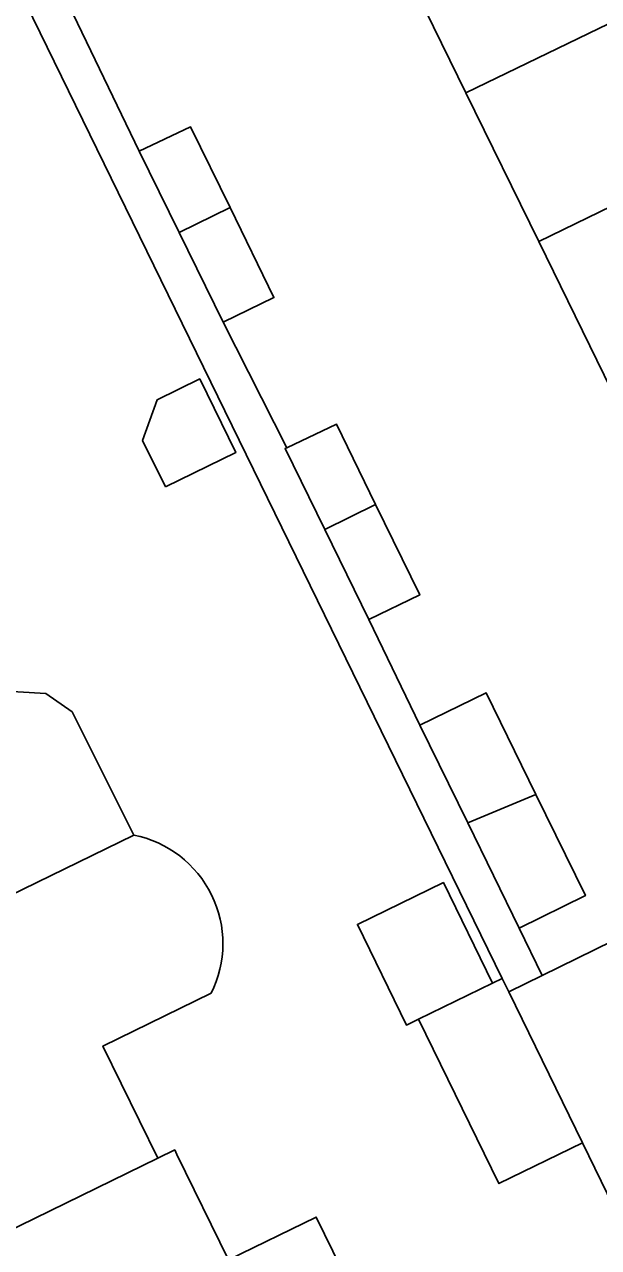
# Model space of a CAD drawing. Extents: x 160457 to 162082, y 388340 to 389736.
# Drawn here: x 161210.46 to 161230.21, y 389070.23 to 389112.34 of the extents above; entities that cross this region are included whole.
import ezdxf

# ---------------------------------------------------------------- set-up
doc = ezdxf.new("R2010")
doc.units = 0
doc.layers.add('IMGEO_Pand', color=7, linetype='Continuous')
doc.layers.add('IMGEO_Voetpad_open', color=7, linetype='Continuous')

msp = doc.modelspace()

# ---------------------------------------------------------------- linework, layer by layer
at = {"layer": 'IMGEO_Pand'}
for points in [[(161225.647, 389109.984), (161236.519, 389115.273)], [(161223.139, 389115.107), (161225.647, 389109.984)], [(161239.023, 389110.16), (161228.151, 389104.869)], [(161228.151, 389104.869), (161225.647, 389109.984)], [(161214.41, 389107.976), (161216.177, 389108.818), (161217.533, 389106.037)], [(161215.78, 389105.184), (161214.41, 389107.976)], [(161217.533, 389106.037), (161215.78, 389105.184)], [(161217.533, 389106.037), (161219.043, 389102.938), (161217.298, 389102.092)], [(161217.298, 389102.092), (161215.78, 389105.184)], [(161228.151, 389104.869), (161230.655, 389099.754)], [(161215.309, 389096.42), (161217.731, 389097.604), (161216.492, 389100.14), (161215.026, 389099.423), (161214.527, 389098.018), (161215.309, 389096.42)], [(161219.481, 389097.768), (161221.191, 389098.583), (161222.541, 389095.813)], [(161220.788, 389094.961), (161219.424, 389097.741), (161219.481, 389097.768)], [(161222.541, 389095.813), (161220.788, 389094.961)], [(161222.541, 389095.813), (161224.057, 389092.703), (161222.312, 389091.857)], [(161222.312, 389091.857), (161220.788, 389094.961)], [(161214.22, 389084.437), (161212.1, 389088.682), (161211.196, 389089.309), (161209.456, 389089.408), (161208.198, 389088.793), (161206.604, 389092.054), (161206.529, 389092.207), (161205.928, 389091.913)], [(161224.06, 389088.221), (161226.342, 389089.337), (161228.055, 389085.835)], [(161225.708, 389084.852), (161224.06, 389088.221)], [(161225.708, 389084.852), (161228.055, 389085.835)], [(161228.055, 389085.835), (161229.759, 389082.351), (161227.477, 389081.235)], [(161227.477, 389081.235), (161225.708, 389084.852)], [(161214.22, 389084.437), (161204.672, 389079.773)], [(161226.562, 389079.338), (161224.874, 389082.801), (161221.914, 389081.357), (161223.602, 389077.895), (161224.019, 389078.098)], [(161228.274, 389079.605), (161229.464, 389080.186), (161230.699, 389080.789), (161233.227, 389075.601), (161235.316, 389071.314)], [(161226.894, 389079.5), (161226.562, 389079.338)], [(161226.894, 389079.5), (161227.118, 389079.041)], [(161227.118, 389079.041), (161228.274, 389079.605)], [(161215.045, 389073.311), (161213.159, 389077.171), (161216.883, 389078.99)], [(161226.562, 389079.338), (161224.019, 389078.098)], [(161229.656, 389073.838), (161227.118, 389079.041)], [(161224.019, 389078.098), (161226.78, 389072.436), (161229.656, 389073.838)], [(161209.221, 389070.466), (161206.609, 389069.189), (161206.684, 389069.036), (161209.276, 389063.732), (161211.897, 389065.013), (161212.586, 389063.604), (161215.275, 389064.918), (161216.673, 389062.093), (161223.369, 389065.408), (161220.496, 389071.285), (161217.48, 389069.81), (161215.704, 389073.443), (161215.629, 389073.596), (161215.045, 389073.311)], [(161229.656, 389073.838), (161231.793, 389069.457)], [(161209.221, 389070.466), (161215.045, 389073.311)]]:
    msp.add_lwpolyline(points, dxfattribs=at)
msp.add_arc((161213.473, 389080.697), 3.814, 333.408, 78.6993, dxfattribs=at)
at = {"layer": 'IMGEO_Voetpad_open'}
for points in [[(161205.121, 389124.094), (161226.894, 389079.5)], [(161214.41, 389107.976), (161212.138, 389112.692)], [(161219.481, 389097.768), (161217.298, 389102.092)], [(161224.06, 389088.221), (161222.312, 389091.857)], [(161228.274, 389079.605), (161227.477, 389081.235)]]:
    msp.add_lwpolyline(points, dxfattribs=at)

doc.saveas('drawing.dxf')
